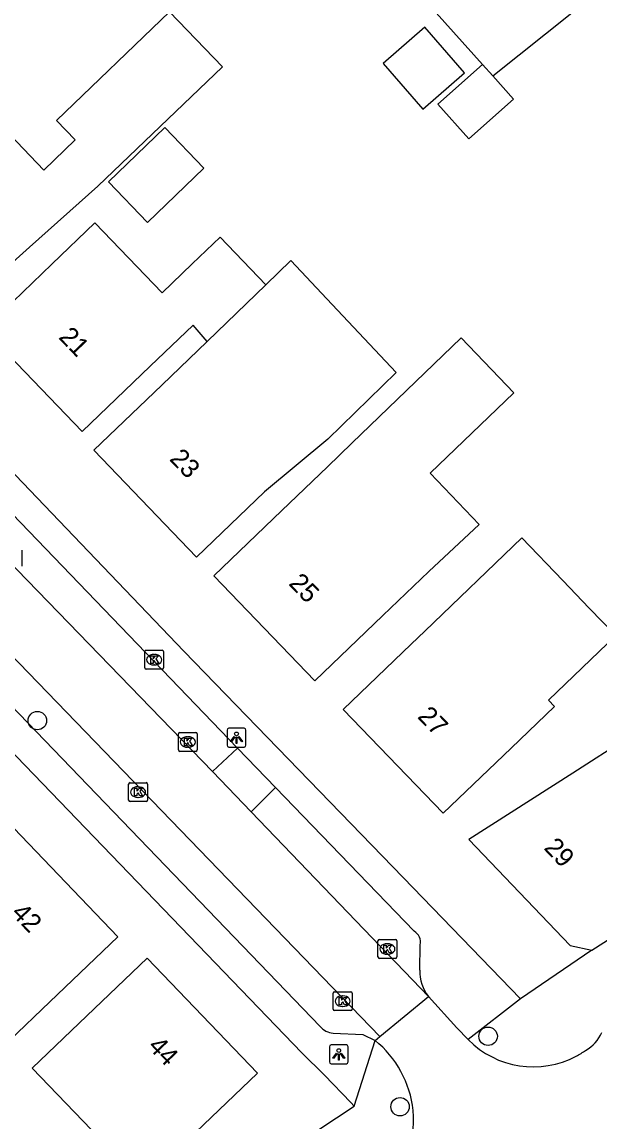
# Model space of a CAD drawing. Extents: x 161772 to 163123, y 383092 to 383917.
# Drawn here: x 162216.9 to 162247.6, y 383340.1 to 383398.5 of the extents above; entities that cross this region are included whole.
import ezdxf

# ---------------------------------------------------------------- set-up
doc = ezdxf.new("R2010")
doc.units = 0
for name, color, linetype in [('IMGEO_Boom', 7, 'Continuous'), ('IMGEO_Kolk', 7, 'Continuous'), ('IMGEO_Lichtpunt', 7, 'Continuous'), ('IMGEO_Pand', 7, 'Continuous'), ('IMGEO_Pand_nummerreeks', 7, 'Continuous'), ('IMGEO_Rijbaan_lokaal_open', 7, 'Continuous'), ('IMGEO_Voetpad_gesloten', 7, 'Continuous'), ('IMGEO_Voetpad_open', 7, 'Continuous')]:
    doc.layers.add(name, color=color, linetype=linetype)

msp = doc.modelspace()

# ---------------------------------------------------------------- linework, layer by layer
at = {"layer": 'IMGEO_Boom'}
for centre in [(162217.746, 383361.372), (162241.65, 383344.61), (162236.981, 383340.872)]:
    msp.add_circle(centre, 0.489, dxfattribs=at)
at = {"layer": 'IMGEO_Kolk'}
for p, q in [((162216.931, 383370.425), (162216.931, 383369.573)), ((162223.438, 383364.178), (162223.438, 383365.03)), ((162223.513, 383365.104), (162224.365, 383365.104)), ((162223.926, 383364.884), (162223.951, 383364.884)), ((162224.439, 383365.03), (162224.439, 383364.178)), ((162223.949, 383364.324), (162223.924, 383364.324)), ((162224.365, 383364.104), (162223.513, 383364.104)), ((162225.226, 383359.81), (162225.226, 383360.662)), ((162225.301, 383360.736), (162226.153, 383360.736)), ((162226.227, 383360.662), (162226.227, 383359.81)), ((162225.714, 383360.516), (162225.739, 383360.516)), ((162226.153, 383359.736), (162225.301, 383359.736)), ((162225.737, 383359.956), (162225.712, 383359.956)), ((162222.585, 383357.149), (162222.585, 383358.001)), ((162222.66, 383358.075), (162223.512, 383358.075)), ((162223.073, 383357.855), (162223.098, 383357.855)), ((162223.586, 383358.001), (162223.586, 383357.149)), ((162223.096, 383357.295), (162223.071, 383357.295)), ((162223.512, 383357.075), (162222.66, 383357.075)), ((162235.807, 383348.82), (162235.807, 383349.672)), ((162235.882, 383349.746), (162236.734, 383349.746)), ((162236.808, 383349.672), (162236.808, 383348.82)), ((162236.318, 383348.966), (162236.293, 383348.966)), ((162236.295, 383349.526), (162236.32, 383349.526)), ((162236.734, 383348.746), (162235.882, 383348.746)), ((162233.436, 383346.05), (162233.436, 383346.902)), ((162233.511, 383346.976), (162234.363, 383346.976)), ((162233.924, 383346.756), (162233.949, 383346.756)), ((162234.437, 383346.902), (162234.437, 383346.05)), ((162233.947, 383346.196), (162233.922, 383346.196)), ((162234.363, 383345.976), (162233.511, 383345.976))]:
    msp.add_line(p, q, dxfattribs=at)
for points in [[(162216.931, 383370.425), (162216.931, 383369.573)], [(162223.438, 383364.178), (162223.438, 383365.03)], [(162223.513, 383365.104), (162224.365, 383365.104)], [(162223.759, 383364.804), (162223.882, 383364.804), (162223.882, 383364.653), (162224.012, 383364.804), (162224.176, 383364.804), (162224.03, 383364.653), (162224.183, 383364.404), (162224.031, 383364.404), (162223.946, 383364.568), (162223.882, 383364.501), (162223.882, 383364.404), (162223.759, 383364.404), (162223.759, 383364.804)], [(162224.439, 383365.03), (162224.439, 383364.178)], [(162224.365, 383364.104), (162223.513, 383364.104)], [(162225.226, 383359.81), (162225.226, 383360.662)], [(162225.301, 383360.736), (162226.153, 383360.736)], [(162226.227, 383360.662), (162226.227, 383359.81)], [(162225.547, 383360.436), (162225.67, 383360.436), (162225.67, 383360.285), (162225.8, 383360.436), (162225.964, 383360.436), (162225.818, 383360.285), (162225.971, 383360.036), (162225.819, 383360.036), (162225.734, 383360.2), (162225.67, 383360.133), (162225.67, 383360.036), (162225.547, 383360.036), (162225.547, 383360.436)], [(162226.153, 383359.736), (162225.301, 383359.736)], [(162222.585, 383357.149), (162222.585, 383358.001)], [(162222.66, 383358.075), (162223.512, 383358.075)], [(162222.906, 383357.775), (162223.029, 383357.775), (162223.029, 383357.624), (162223.159, 383357.775), (162223.323, 383357.775), (162223.177, 383357.624), (162223.33, 383357.375), (162223.178, 383357.375), (162223.093, 383357.539), (162223.029, 383357.472), (162223.029, 383357.375), (162222.906, 383357.375), (162222.906, 383357.775)], [(162223.586, 383358.001), (162223.586, 383357.149)], [(162223.512, 383357.075), (162222.66, 383357.075)], [(162235.807, 383348.82), (162235.807, 383349.672)], [(162235.882, 383349.746), (162236.734, 383349.746)], [(162236.808, 383349.672), (162236.808, 383348.82)], [(162236.128, 383349.446), (162236.251, 383349.446), (162236.251, 383349.295), (162236.381, 383349.446), (162236.545, 383349.446), (162236.399, 383349.295), (162236.552, 383349.046), (162236.4, 383349.046), (162236.315, 383349.21), (162236.251, 383349.143), (162236.251, 383349.046), (162236.128, 383349.046), (162236.128, 383349.446)], [(162236.734, 383348.746), (162235.882, 383348.746)], [(162233.436, 383346.05), (162233.436, 383346.902)], [(162233.511, 383346.976), (162234.363, 383346.976)], [(162233.757, 383346.676), (162233.88, 383346.676), (162233.88, 383346.525), (162234.01, 383346.676), (162234.174, 383346.676), (162234.028, 383346.525), (162234.181, 383346.276), (162234.029, 383346.276), (162233.944, 383346.44), (162233.88, 383346.373), (162233.88, 383346.276), (162233.757, 383346.276), (162233.757, 383346.676)], [(162234.437, 383346.902), (162234.437, 383346.05)], [(162234.363, 383345.976), (162233.511, 383345.976)]]:
    msp.add_lwpolyline(points, dxfattribs=at)
for centre, start, end in [((162223.515, 383365.028), 91.55205, 178.44795), ((162223.515, 383365.028), 91.55205, 178.44795), ((162224.363, 383365.028), 1.55205, 88.44795), ((162224.363, 383365.028), 1.55205, 88.44795), ((162223.515, 383364.18), 181.55205, 268.44795), ((162223.515, 383364.18), 181.55205, 268.44795), ((162224.363, 383364.18), 271.55205, 358.44795), ((162224.363, 383364.18), 271.55205, 358.44795), ((162225.303, 383360.66), 91.55205, 178.44795), ((162225.303, 383360.66), 91.55205, 178.44795), ((162226.151, 383360.66), 1.55205, 88.44795), ((162226.151, 383360.66), 1.55205, 88.44795), ((162225.303, 383359.812), 181.55205, 268.44795), ((162225.303, 383359.812), 181.55205, 268.44795), ((162226.151, 383359.812), 271.55205, 358.44795), ((162226.151, 383359.812), 271.55205, 358.44795), ((162222.662, 383357.999), 91.55205, 178.44795), ((162222.662, 383357.999), 91.55205, 178.44795), ((162223.51, 383357.999), 1.55205, 88.44795), ((162223.51, 383357.999), 1.55205, 88.44795), ((162222.662, 383357.151), 181.55205, 268.44795), ((162222.662, 383357.151), 181.55205, 268.44795), ((162223.51, 383357.151), 271.55205, 358.44795), ((162223.51, 383357.151), 271.55205, 358.44795), ((162235.884, 383349.67), 91.55205, 178.44795), ((162235.884, 383349.67), 91.55205, 178.44795), ((162236.732, 383349.67), 1.55205, 88.44795), ((162236.732, 383349.67), 1.55205, 88.44795), ((162235.884, 383348.822), 181.55205, 268.44795), ((162235.884, 383348.822), 181.55205, 268.44795), ((162236.732, 383348.822), 271.55205, 358.44795), ((162236.732, 383348.822), 271.55205, 358.44795), ((162233.513, 383346.9), 91.55205, 178.44795), ((162233.513, 383346.9), 91.55205, 178.44795), ((162234.361, 383346.9), 1.55205, 88.44795), ((162234.361, 383346.9), 1.55205, 88.44795), ((162233.513, 383346.052), 181.55205, 268.44795), ((162233.513, 383346.052), 181.55205, 268.44795), ((162234.361, 383346.052), 271.55205, 358.44795), ((162234.361, 383346.052), 271.55205, 358.44795)]:
    msp.add_arc(centre, 0.0765, start, end, dxfattribs=at)
for centre, major_axis, ratio, start_param, end_param in [((162223.925, 383364.604), (-0.387, 0.002), 0.722429, 4.712389, 7.853982), ((162223.95, 383364.604), (-0.39, 0.002), 0.717154, 1.570796, 4.712389), ((162225.713, 383360.236), (-0.387, 0.002), 0.722429, 4.712389, 7.853982), ((162225.738, 383360.236), (-0.39, 0.002), 0.717154, 1.570796, 4.712389), ((162223.072, 383357.575), (-0.387, 0.002), 0.722429, 4.712389, 7.853982), ((162223.097, 383357.575), (-0.39, 0.002), 0.717154, 1.570796, 4.712389), ((162236.294, 383349.246), (-0.387, 0.002), 0.722429, 4.712389, 7.853982), ((162236.319, 383349.246), (-0.39, 0.002), 0.717154, 1.570796, 4.712389), ((162233.923, 383346.476), (-0.387, 0.002), 0.722429, 4.712389, 7.853982), ((162233.948, 383346.476), (-0.39, 0.002), 0.717154, 1.570796, 4.712389)]:
    msp.add_ellipse(centre, major_axis=major_axis, ratio=ratio, start_param=start_param, end_param=end_param, dxfattribs=at)
at = {"layer": 'IMGEO_Lichtpunt'}
for p, q in [((162227.809, 383360.867), (162227.809, 383360.06)), ((162227.809, 383360.867), (162227.809, 383360.06)), ((162228.711, 383360.962), (162227.903, 383360.962)), ((162228.711, 383360.962), (162227.903, 383360.962)), ((162228.805, 383360.06), (162228.805, 383360.867)), ((162228.805, 383360.06), (162228.805, 383360.867)), ((162227.903, 383359.966), (162228.711, 383359.966)), ((162227.903, 383359.966), (162228.711, 383359.966)), ((162233.232, 383344.055), (162233.232, 383343.248)), ((162233.232, 383344.055), (162233.232, 383343.248)), ((162234.134, 383344.15), (162233.326, 383344.15)), ((162234.134, 383344.15), (162233.326, 383344.15)), ((162234.228, 383343.248), (162234.228, 383344.055)), ((162234.228, 383343.248), (162234.228, 383344.055)), ((162233.326, 383343.154), (162234.134, 383343.154)), ((162233.326, 383343.154), (162234.134, 383343.154))]:
    msp.add_line(p, q, dxfattribs=at)
for points in [[(162228.183, 383360.531), (162228.222, 383360.503), (162228.034, 383360.241), (162227.996, 383360.268), (162228.183, 383360.531)], [(162228.285, 383360.483), (162228.332, 383360.483), (162228.332, 383360.161), (162228.285, 383360.161), (162228.285, 383360.483)], [(162228.395, 383360.503), (162228.433, 383360.53), (162228.62, 383360.268), (162228.581, 383360.24), (162228.395, 383360.503)], [(162233.606, 383343.719), (162233.645, 383343.691), (162233.457, 383343.429), (162233.419, 383343.456), (162233.606, 383343.719)], [(162233.818, 383343.691), (162233.856, 383343.718), (162234.043, 383343.456), (162234.004, 383343.428), (162233.818, 383343.691)], [(162233.708, 383343.671), (162233.755, 383343.671), (162233.755, 383343.349), (162233.708, 383343.349), (162233.708, 383343.671)]]:
    msp.add_lwpolyline(points, dxfattribs=at)
for centre in [(162228.308, 383360.665), (162233.731, 383343.853)]:
    msp.add_circle(centre, 0.0994, dxfattribs=at)
for centre, start, end in [((162227.903, 383360.867), 90, 180), ((162227.903, 383360.867), 90, 180), ((162228.711, 383360.867), 0, 90), ((162228.711, 383360.867), 0, 90), ((162227.903, 383360.06), 180, 270), ((162227.903, 383360.06), 180, 270), ((162228.711, 383360.06), 270, 0), ((162228.711, 383360.06), 270, 360), ((162233.326, 383344.055), 90, 180), ((162233.326, 383344.055), 90, 180), ((162234.134, 383344.055), 0, 90), ((162234.134, 383344.055), 0, 90), ((162233.326, 383343.248), 180, 270), ((162233.326, 383343.248), 180, 270), ((162234.134, 383343.248), 270, 0), ((162234.134, 383343.248), 270, 360)]:
    msp.add_arc(centre, 0.0946, start, end, dxfattribs=at)
at = {"layer": 'IMGEO_Pand'}
for points in [[(162241.895, 383395.603), (162247.488, 383400.071), (162242.866, 383401.441), (162242.122, 383400.847), (162239.551, 383401.561), (162237.818, 383400.166), (162241.355, 383396.207)], [(162224.758, 383399), (162227.556, 383396.086), (162220.945, 383389.74), (162217.336, 383386.508), (162213.611, 383383.172), (162208.422, 383388.578), (162212.03, 383392.041), (162214.459, 383394.373), (162218.081, 383390.6), (162219.75, 383392.202), (162218.755, 383393.238), (162224.758, 383399)], [(162238.181, 383393.835), (162240.403, 383395.763), (162238.3, 383398.187), (162236.078, 383396.26), (162238.181, 383393.835)], [(162241.355, 383396.207), (162238.985, 383394.09), (162240.626, 383392.253), (162242.997, 383394.37), (162241.895, 383395.603)], [(162241.355, 383396.207), (162241.895, 383395.603)], [(162221.511, 383389.974), (162223.581, 383387.817), (162226.581, 383390.696), (162224.51, 383392.853), (162221.511, 383389.974)], [(162226.754, 383381.494), (162226.005, 383382.372), (162223.721, 383380.179), (162220.114, 383376.716), (162214.906, 383382.141), (162218.513, 383385.604), (162220.797, 383387.797), (162224.364, 383384.081), (162225.964, 383385.617), (162227.433, 383387.028), (162229.855, 383384.505)], [(162229.855, 383384.505), (162231.186, 383385.797), (162233.097, 383383.762), (162236.77, 383379.851), (162233.147, 383376.316), (162229.789, 383373.517), (162226.181, 383370.054), (162220.741, 383375.721), (162224.348, 383379.184), (162226.754, 383381.494)], [(162229.855, 383384.505), (162226.754, 383381.494)], [(162234.423, 383376.102), (162233.128, 383374.847), (162230.715, 383372.525), (162227.108, 383369.062), (162232.462, 383363.484), (162236.07, 383366.947), (162238.503, 383369.283), (162241.18, 383371.781), (162238.569, 383374.501), (162243.019, 383378.772), (162242.233, 383379.591), (162240.224, 383381.684), (162234.423, 383376.102)], [(162243.444, 383371.066), (162245.614, 383368.806), (162247.017, 383367.345), (162248.42, 383365.883), (162244.848, 383362.453), (162245.165, 383362.122), (162242.866, 383359.915), (162239.259, 383356.452), (162233.964, 383361.967), (162237.572, 383365.43), (162238.289, 383366.119), (162243.444, 383371.066)], [(162256.478, 383358.625), (162254.9, 383361.102), (162250.478, 383358.321), (162249.06, 383360.453), (162246.15, 383358.588), (162240.626, 383355.049), (162245.995, 383349.427), (162247.147, 383349.174)], [(162212.775, 383341.948), (162209.166, 383345.61), (162211.986, 383348.86), (162210.75, 383350.151), (162212.893, 383352.202), (162216.505, 383355.659), (162222.018, 383349.899), (162218.406, 383346.442), (162216.263, 383344.391), (162214.839, 383343.394)], [(162247.147, 383349.174), (162256.096, 383354.907)], [(162219.852, 383331.173), (162217.82, 383333.426), (162220.215, 383335.738), (162218.896, 383337.116), (162221.05, 383339.177), (162217.472, 383342.916), (162219.962, 383345.299), (162223.574, 383348.756), (162229.421, 383342.648), (162223.28, 383336.772), (162225.23, 383334.734)]]:
    msp.add_lwpolyline(points, dxfattribs=at)
at = {"layer": 'IMGEO_Rijbaan_lokaal_open'}
for points in [[(162227.035, 383358.663), (162144.674, 383443.797)], [(162189.805, 383392.461), (162198.133, 383383.722), (162235.904, 383344.593)], [(162229.084, 383356.526), (162227.035, 383358.663)], [(162238.48, 383346.724), (162229.084, 383356.526)], [(162235.904, 383344.593), (162238.48, 383346.724)], [(162238.48, 383346.724), (162239.996, 383345.054), (162240.594, 383344.436)], [(162235.652, 383344.393), (162235.904, 383344.593)]]:
    msp.add_lwpolyline(points, dxfattribs=at)
for centre, radius, start, end in [((162232.118, 383340.056), 5.594, 6.37149, 50.82782), ((162244.046, 383347.826), 4.838, 224.48468, 298.06659), ((162245.851, 383345.597), 1.987, 299.28523, 336.86016), ((162243.997, 383347.914), 4.939, 298.08855, 304.90926), ((162232.246, 383340.173), 5.455, 337.77332, 5.30483)]:
    msp.add_arc(centre, radius, start, end, dxfattribs=at)
at = {"layer": 'IMGEO_Voetpad_gesloten'}
for points in [[(162124.151, 383469.777), (162146.748, 383446.299), (162164.511, 383427.931), (162164.384, 383427.827), (162167.143, 383425.007), (162167.165, 383425.116), (162173.798, 383418.361), (162173.894, 383418.482), (162182.621, 383409.404), (162182.533, 383409.335), (162187.734, 383404.146), (162187.816, 383404.232), (162192.761, 383399.098), (162192.872, 383399.214), (162225.52, 383365.058), (162237.143, 383353.041), (162243.372, 383346.601)], [(162146.078, 383445.121), (162166.479, 383423.941), (162202.24, 383387.094), (162228.36, 383359.913)], [(162188.472, 383391.139), (162232.741, 383345.129)], [(162234.551, 383340.908), (162234.371, 383341.095), (162232.967, 383342.555), (162231.771, 383343.74), (162215.237, 383360.897), (162198.256, 383378.698), (162198.139, 383378.591), (162186.711, 383390.706)], [(162228.36, 383359.913), (162230.382, 383357.811)], [(162237.721, 383350.184), (162230.382, 383357.811)], [(162238.032, 383348.119), (162238.05, 383349.459)], [(162243.372, 383346.601), (162240.594, 383344.436)], [(162233.434, 383344.78), (162235.003, 383344.698), (162235.652, 383344.393)], [(162234.551, 383340.908), (162235.652, 383344.393)]]:
    msp.add_lwpolyline(points, dxfattribs=at)
for centre, radius, start, end in [((162237.433, 383349.616), 0.636, 345.69016, 63.12628), ((162240.223, 383348.053), 2.192, 178.28246, 217.32606), ((162233.499, 383345.771), 0.993, 220.26918, 266.27048)]:
    msp.add_arc(centre, radius, start, end, dxfattribs=at)
at = {"layer": 'IMGEO_Voetpad_open'}
for points in [[(162227.035, 383358.663), (162228.36, 383359.913)], [(162230.382, 383357.811), (162229.084, 383356.526)], [(162247.147, 383349.174), (162243.372, 383346.601)], [(162225.23, 383334.734), (162234.551, 383340.908)]]:
    msp.add_lwpolyline(points, dxfattribs=at)
msp.add_arc((162253.571, 383335.871), 6.62, 136.52713, 180.03482, dxfattribs=at)

# ---------------------------------------------------------------- texts
at = {"layer": 'IMGEO_Pand_nummerreeks'}
for s, rotation, p in [('21', 313.83106, (162218.834, 383381.688)), ('23', 313.83106, (162224.708, 383375.227)), ('25', 313.82533, (162231.033, 383368.612)), ('27', 313.83679, (162237.859, 383361.549)), ('29', 313.68209, (162244.562, 383354.576)), ('42', 313.74512, (162216.319, 383351.11)), ('44', 313.75085, (162223.559, 383344.029))]:
    msp.add_text(s, height=1, rotation=rotation, dxfattribs=at).set_placement(p)

doc.saveas('drawing.dxf')
